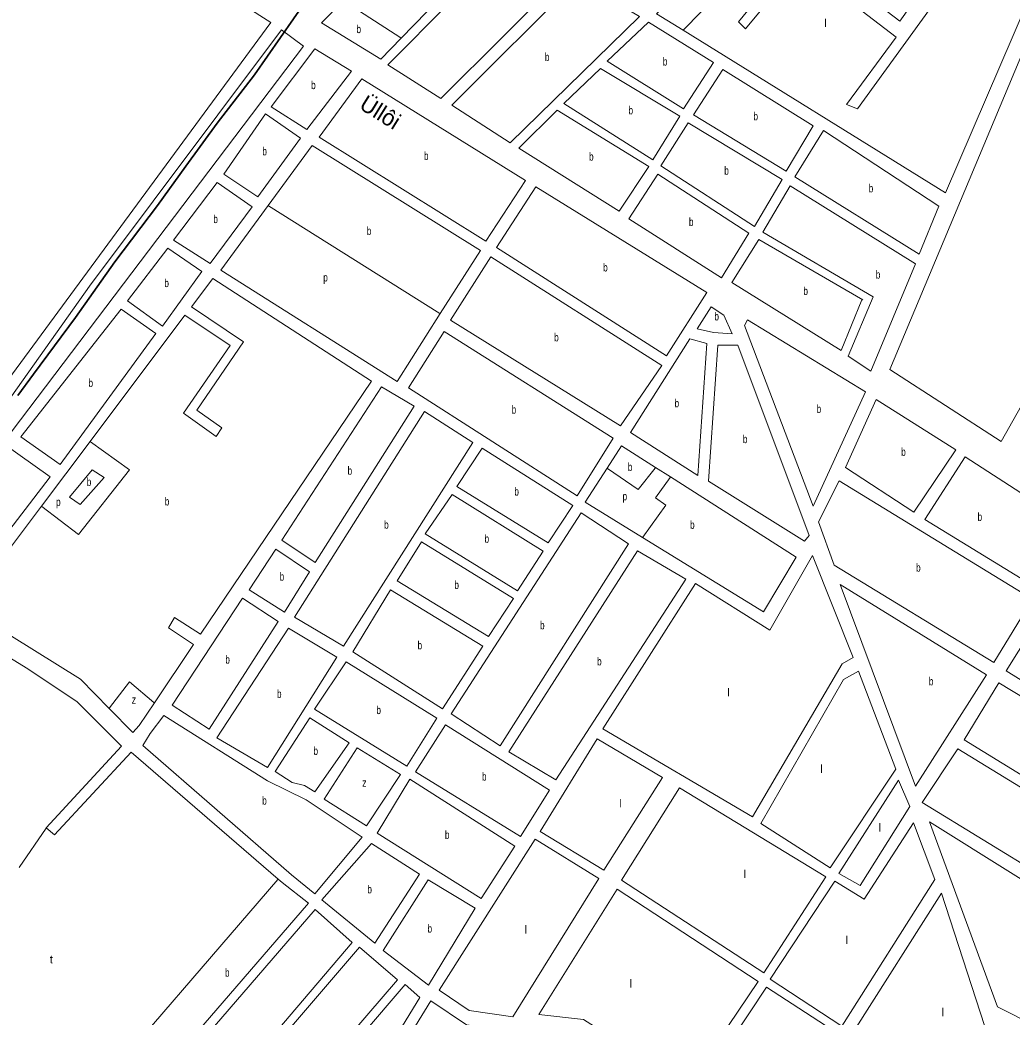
# Model space of a CAD drawing. Extents: x 639657 to 671642, y 222838 to 252123.
# Drawn here: x 658189 to 659411, y 232877 to 234105 of the extents above; entities that cross this region are included whole.
import ezdxf
from ezdxf.enums import TextEntityAlignment as Align

# ---------------------------------------------------------------- set-up
doc = ezdxf.new("R2010")
doc.units = 0
doc.header["$LTSCALE"] = 4
for name, color, linetype, lineweight in [('1', 7, 'Continuous', 13), ('21', 7, 'Continuous', 13), ('57', 7, 'Continuous', 35)]:
    doc.layers.add(name, color=color, linetype=linetype, lineweight=lineweight)
doc.layers.add('22', color=7, linetype='Continuous')
doc.layers.add('7', color=7, linetype='Continuous')

msp = doc.modelspace()

# ---------------------------------------------------------------- linework, layer by layer
at = {"layer": '1'}
for p, q in [((658653.44, 233659.7), (658706.442, 233743.217)), ((658225.83, 233542.04), (658167.579, 233583.74))]:
    msp.add_line(p, q, dxfattribs=at)
for points in [[(659246.39, 234275.79), (659210.32, 234293.36), (659128.47, 234214.08), (659272.91, 234103.53), (659338.59, 234196.17), (659247.8, 234255.91)], [(658795.44, 234204.62), (658862.58, 234162.89), (658707.1, 234008.25), (658641.92, 234049.86)], [(659516.93, 234110.36), (659463.56, 234159), (659260.33, 233674.45), (659397.49, 233585.73), (659442.45, 233664.97), (659503.09, 233813.4), (659556.4, 233912.4), (659556.28, 233941.39)], [(658792.75, 233953.84), (658952.18, 234109.16), (658875.69, 234155.02), (658720.57, 234000.25)], [(659043.21, 234052.62), (659006.38, 233995.55), (658912.12, 234054.22), (658962.95, 234102.23)], [(658551.88, 234069.49), (658497.92, 233997.87), (658542.08, 233970.13), (658597.11, 234041.75)], [(659001.59, 233986.4), (658968.51, 233932.56), (658858.62, 234001.91), (658904.1, 234045.06)], [(659132.58, 233918.77), (659166.2, 233974.74), (659054.73, 234044.1), (659018.43, 233988.12)], [(658811.43, 233907.3), (658610.04, 234032.68), (658557.16, 233960.52), (658762.85, 233832.48)], [(658490.98, 233989.25), (658439.71, 233914.96), (658481.72, 233887.21), (658534.07, 233959.36)], [(658926.88, 233869.56), (658963.71, 233924.49), (658850.6, 233993.82), (658803.52, 233946.9)], [(659093.65, 233850.43), (659127.79, 233908.55), (659012.03, 233978.43), (658978.4, 233925.14)], [(659320.75, 233875.49), (659178.57, 233968.89), (659143.35, 233911.84), (659296.82, 233816.34)], [(659053.08, 233787.46), (659086.7, 233842.35), (658974.68, 233914.93), (658938.92, 233860.02)], [(658431.69, 233904.73), (658377.73, 233833.64), (658422.97, 233804.83), (658474.78, 233874.83)], [(659034.89, 233769.13), (658985.26, 233691.08), (658775.78, 233824.48), (658824.35, 233899.3)], [(659292.03, 233804.51), (659137.49, 233900.54), (659103.88, 233843.49), (659240.09, 233764.03), (659209.24, 233690.89), (659237.24, 233672.21)], [(659226.14, 233760.22), (659227.22, 233760.23), (659099.08, 233834.35), (659066, 233781.6), (659200.61, 233697.84)], [(658412.8, 233795.12), (658364.19, 233727.82), (658321.1, 233758.79), (658370.79, 233823.95)], [(658979.39, 233679.25), (658928.67, 233604.95), (658719.2, 233735.13), (658768.84, 233813.18)], [(658356.17, 233718.66), (658238.12, 233557.12), (658189.64, 233591.29), (658313.08, 233748.56)], [(659055.95, 233741.29), (659040.34, 233751.43), (659023.26, 233724.52), (659043.37, 233719.96), (659066.25, 233718.25)], [(659230.36, 233646.95), (659084.98, 233735.5), (659081.25, 233728.51), (659165.94, 233506.03)], [(658919.6, 233589.89), (658875.3, 233518.84), (658667.44, 233651.71), (658711.2, 233721.14)], [(658941.05, 233596.95), (659014.17, 233712.14), (659035.15, 233706.31), (659023.99, 233543.59)], [(659036.9, 233536.66), (659155.37, 233463.04), (659161.25, 233470.04), (659073.29, 233704.32), (659048.58, 233704.22)], [(658674.51, 233629.18), (658633.88, 233653.01), (658511.35, 233464.25), (658552.29, 233436.49)], [(659341.83, 233575.45), (659243.83, 233637.34), (659205.7, 233553.43), (659290.04, 233498.47)], [(658587.08, 233333.55), (658526.78, 233369.28), (658686.89, 233622.79), (658746.67, 233584.37)], [(658869.98, 233507.01), (658839.55, 233460.71), (658727.01, 233530.07), (658757.97, 233577.44)], [(659428.82, 233518.08), (659353.44, 233566.65), (659303.79, 233489.69), (659435.15, 233409.13)], [(659388.8, 233313.39), (659436.3, 233391.42), (659198.21, 233537.33), (659172.76, 233486.5), (659191.78, 233433.29)], [(658833.15, 233450.49), (658801.65, 233401.51), (658688.04, 233471.93), (658721.14, 233520.38)], [(658780.4, 233210.82), (658720.08, 233250.31), (658879.95, 233497.79), (658938.66, 233459.63)], [(658796.86, 233392.36), (658765.89, 233345.53), (658653.36, 233413.8), (658683.24, 233462.24)], [(658514.73, 233375.54), (658471.12, 233402.75), (658503.94, 233452.93), (658545.15, 233425.05)], [(658848.78, 233168.68), (658791.17, 233203.35), (658949.42, 233450.92), (659009.12, 233415.86)], [(659215.26, 233319.39), (659165.04, 233445.11), (659112.59, 233353.13), (659021.06, 233410.76), (658906.82, 233231.55), (659091.32, 233123.37), (659201.9, 233311.6)], [(659292.18, 233161.09), (659379.73, 233298.32), (659199.37, 233409.3)], [(658709.32, 233256.18), (658598.92, 233326.61), (658645.34, 233403.03), (658758.96, 233333.69)], [(658375.98, 233260.92), (658421.91, 233231.33), (658506.72, 233363.7), (658462.93, 233392.74)], [(659673.18, 233245.22), (659626.23, 233165.05), (659403.88, 233303.25), (659451.38, 233379.13)], [(658431.02, 233220.6), (658493.46, 233183.8), (658578.86, 233319.95), (658519.64, 233355.69)], [(658702.15, 233244.73), (658590.7, 233314.09), (658551.72, 233255.96), (658665.32, 233185.53)], [(659221.81, 233302.55), (659267.93, 233181.93), (659187.03, 233060.53), (659101.57, 233115.09), (659203.59, 233292.28)], [(659618.22, 233153.21), (659573.38, 233082.18), (659352.11, 233218.23), (659394.81, 233288.18)], [(658552.07, 233028.34), (658522.98, 233051.85), (658340.14, 233211.02), (658349.2, 233225.95), (658365.66, 233248.14), (658493.52, 233167.69), (658541.41, 233144.26), (658610.34, 233098.35)], [(658539.2, 233161.96), (658552.12, 233153.96), (658594.31, 233214.25), (658545.85, 233245.2), (658503.15, 233179), (658524.14, 233165.66)], [(658841.06, 233156.14), (658805.3, 233099.1), (658676.09, 233178.59), (658712.92, 233236.71)], [(658980.32, 233171.49), (658907.91, 233057.5), (658829.44, 233105.09), (658899.89, 233219.18)], [(658615.66, 233112.33), (658657.3, 233175.3), (658604, 233208.38), (658563.43, 233144.88)], [(659568.6, 233069.81), (659344.1, 233206.92), (659300.32, 233140.72), (659525.89, 233003.08)], [(658756.72, 233022.68), (658798.36, 233087.26), (658669.14, 233169.44), (658628.58, 233103.25)], [(659285.3, 233135.83), (659271.21, 233168.53), (659197.54, 233053.36), (659223.92, 233038.43)], [(658929.66, 233045.28), (659001.4, 233158.93), (659181.78, 233049.47), (659105.11, 232931.14)], [(659315.98, 233046.12), (659289.67, 233115.98), (659229.04, 233021.81), (659192.69, 233043.94), (659113.19, 232923.11), (659201.53, 232865.36)], [(659309.54, 233117.14), (659393.14, 232889.29), (659439.5, 232865.86), (659515.75, 232988.01)], [(658625.89, 232967.42), (658560.7, 233020.85), (658621.65, 233090.34), (658680.88, 233052.45)], [(658901.81, 233047.38), (658823.25, 233095.62), (658705.07, 232909.74), (658742.22, 232884.65), (658796.09, 232876.68)], [(658691.92, 232915.72), (658636.13, 232958.33), (658691.65, 233045.51), (658749.64, 233010.83)], [(658828.07, 232879.74), (658883.09, 232873.35), (659011.66, 232791.73), (659098.17, 232920.37), (658924.41, 233034.04)], [(659398.7, 232800.6), (659324.26, 233029.17), (659215.94, 232859.03), (659374.12, 232761.2)], [(658597.96, 232968.38), (658552.15, 233009.01), (658304.07, 232721.38), (658350.96, 232678.61)], [(658653.99, 232922.43), (658607.11, 232962.51), (658358.5, 232672.73), (658404.31, 232632.64)], [(658681.47, 232900.52), (658663.15, 232916.56), (658555.69, 232791.06), (658596.62, 232762.23)], [(659131.19, 232715.42), (659212.89, 232845.39), (659108.4, 232913.43), (659022.97, 232784.26)], [(658737.73, 232768.58), (658729.78, 232755.47), (658642.07, 232810.37), (658567.87, 232691.07), (658687.15, 232618.2), (658763.96, 232734.08), (658830.78, 232837.32), (658820.16, 232859.57), (658800.44, 232859.14), (658738.94, 232866.86), (658694.86, 232896.33), (658649.24, 232822.12)]]:
    msp.add_lwpolyline(points, close=True, dxfattribs=at)
for points in [[(658121.75, 233591.26), (658497.84, 234101.89), (658238.2, 234267.92), (657860.438, 233889.753)], [(658658.306, 234082.553), (658633.3, 234056.81), (658560.04, 234101.61), (658586.851, 234128.731), (658714.09, 234257.44)], [(658714.09, 234257.44), (658784.66, 234212.63), (658658.306, 234082.553)], [(659114.739, 234204.036), (659101.6, 234215.04), (659081.71, 234219.79), (658973.11, 234112.47), (659005.768, 234092.265)], [(659446.71, 234165.48), (659356.91, 234183.89), (659220.73, 233995.37), (659207.28, 234000.69), (659268.16, 234083.64), (659149.59, 234174.97), (659082.78, 234094.14), (659074.15, 234102.69), (659139.88, 234182.98), (659114.739, 234204.036)], [(659005.768, 234092.265), (659329.15, 233892.19), (659446.71, 234165.48)], [(658033.408, 233437.704), (658274.09, 233777.15), (658510.78, 234092.81), (658537.96, 234072.79), (658167.579, 233583.74)], [(658706.442, 233743.217), (658755.92, 233821.18), (658548.6, 233950.29), (658494.422, 233876.524)], [(658494.422, 233876.524), (658435.89, 233796.83), (658653.44, 233659.7)], [(658354.231, 233263.815), (658402.34, 233335.43), (658371.8, 233356.08), (658378.92, 233368.86), (658411.14, 233348.45), (658621.57, 233659.94), (658426.12, 233786.43), (658399.8, 233751.54), (658464.15, 233708.5), (658406.44, 233624.26), (658437.14, 233602.57), (658430.26, 233591.81), (658390.28, 233620.76), (658447.7, 233704.13), (658391.92, 233741.2), (658274.98, 233585.617), (658215.049, 233505.882)], [(658971.917, 233553.472), (658929.84, 233580.26), (658912.037, 233552.69)], [(658912.037, 233552.69), (658885, 233510.82), (658955.586, 233467.458)], [(659145.24, 233443.13), (658990.04, 233541.935), (658971.917, 233553.472)], [(658033.408, 233437.704), (658108.81, 233389.64), (658225.83, 233542.04)], [(658215.049, 233505.882), (658121.23, 233381.06), (658263.16, 233292.82), (658298.516, 233256.815), (658327.49, 233227.31)], [(658955.586, 233467.458), (659104.69, 233375.86), (659145.24, 233443.13)], [(658059.75, 233384.23), (658062.96, 233388.54), (658196, 233306.88), (658258.49, 233265.23), (658313.52, 233210.12), (658220.99, 233109.86)], [(658327.49, 233227.31), (658335.33, 233235.68), (658354.231, 233263.815)], [(658220.99, 233109.86), (658231.11, 233101.16), (658325.44, 233203.05), (658506.561, 233046.613)], [(658506.561, 233046.613), (658511.74, 233042.14), (658544.06, 233017.03), (658294.866, 232728.269)]]:
    msp.add_lwpolyline(points, dxfattribs=at)
at = {"layer": '21'}
for points in [[(659114.739, 234204.036), (659114.252, 234203.536), (659006.255, 234092.765), (659005.768, 234092.265)], [(658586.851, 234128.731), (658587.351, 234128.408), (658657.806, 234082.876), (658658.306, 234082.553)], [(658494.422, 233876.524), (658494.922, 233876.21), (658705.942, 233743.531), (658706.442, 233743.217)], [(658274.98, 233585.617), (658275.48, 233585.257), (658323.651, 233550.55), (658260.796, 233471.003), (658215.549, 233505.501), (658215.049, 233505.882)], [(658249.704, 233517.251), (658277.434, 233550.55), (658292.224, 233541.3)], [(658912.037, 233552.69), (658912.537, 233552.348), (658950.356, 233526.503), (658971.517, 233552.972), (658971.917, 233553.472)], [(658292.224, 233541.3), (658262.645, 233508.002), (658249.704, 233517.251)], [(658990.04, 233541.935), (658989.68, 233541.435), (658971.616, 233516.329), (658984.557, 233507.079), (658955.952, 233467.958), (658955.586, 233467.458)], [(658298.516, 233256.815), (658298.898, 233257.316), (658323.651, 233289.709), (658353.731, 233264.238), (658354.231, 233263.815)], [(658220.99, 233109.86), (658220.647, 233109.36), (658187.415, 233060.943)], [(658294.866, 232728.269), (658258.596, 232758.703), (658506.13, 233046.114), (658506.561, 233046.613)]]:
    msp.add_lwpolyline(points, dxfattribs=at)
at = {"layer": '57'}
msp.add_lwpolyline([(658557.626, 234152.874), (658477.436, 234037.576), (658431.604, 233977.744), (658393.022, 233924.905), (658357.943, 233876.559), (658305.661, 233806.878), (658256.822, 233738.564), (658205.105, 233668.59), (658185.814, 233642.17)], dxfattribs=at)

# ---------------------------------------------------------------- texts
at = {"layer": '22'}
msp.add_text('Üllôi', height=20, rotation=328.1, dxfattribs=at).set_placement((658627.389, 233982.792), align=Align.CENTER)
at = {"layer": '7'}
for s, width, p in [('b', 0.75, (658603.24, 234088.825)), ('b', 0.75, (658835.437, 234054.43)), ('b', 0.75, (658980.743, 234048.89)), ('b', 0.75, (658547.351, 234019.81)), ('b', 0.75, (658938.481, 233988.81)), ('b', 0.75, (659092.437, 233981.435)), ('b', 0.75, (658487.254, 233938.23)), ('b', 0.75, (658686.434, 233932.58)), ('b', 0.75, (658889.872, 233931.69)), ('b', 0.75, (659056.486, 233914.43)), ('b', 0.75, (659234.463, 233892.615)), ('b', 0.75, (658426.858, 233854.78)), ('b', 0.75, (658615.952, 233840.144)), ('b', 0.75, (659012.927, 233851.195)), ('b', 0.75, (658907.257, 233795.19)), ('p', 0.75, (658562.34, 233782.796)), ('b', 0.75, (659243.153, 233786.375)), ('b', 0.75, (658366.522, 233775.885)), ('b', 0.75, (659153.999, 233766.095)), ('b', 0.75, (659044.322, 233734.84)), ('b', 0.75, (658846.829, 233709.065)), ('b', 0.75, (658273.01, 233652.84)), ('b', 0.75, (658794.435, 233619.99)), ('b', 0.75, (658995.222, 233627.865)), ('b', 0.75, (659170.327, 233620.765)), ('b', 0.75, (659079.381, 233583.68)), ('b', 0.75, (659274.516, 233567.905)), ('b', 0.75, (658592.281, 233544.75)), ('b', 0.75, (658937.629, 233549.282)), ('b', 0.75, (658270.845, 233530.919)), ('b', 0.75, (658797.821, 233519.075)), ('p', 0.75, (658931.159, 233513.208)), ('p', 0.75, (658233.066, 233506.152)), ('b', 0.75, (658366.977, 233506.87)), ('b', 0.75, (659368.65, 233487.89)), ('b', 0.75, (658637.325, 233478.17)), ('b', 0.75, (659014.35, 233478.06)), ('b', 0.75, (658761.078, 233460.945)), ('b', 0.75, (659292.864, 233425.36)), ('b', 0.75, (658508.568, 233414.235)), ('b', 0.75, (658723.912, 233403.885)), ('b', 0.75, (658829.463, 233354.305)), ('b', 0.75, (658678.542, 233329.605)), ('b', 0.75, (658441.657, 233312.035)), ('b', 0.75, (658899.768, 233309.8)), ('b', 0.75, (659308.566, 233285.195)), ('b', 0.75, (658505.314, 233269.745)), ('z', 0.8, (658326.306, 233262.678)), ('b', 0.75, (658627.813, 233249.81)), ('b', 0.75, (658550.234, 233199.58)), ('b', 0.75, (658757.904, 233167.905)), ('z', 0.8, (658610.367, 233160.355)), ('b', 0.75, (658487.096, 233138.24)), ('b', 0.75, (658712.269, 233096.06)), ('b', 0.75, (658616.69, 233028.88)), ('b', 0.75, (658690.813, 232980.615)), ('b', 0.75, (658441.198, 232926.342))]:
    msp.add_text(s, height=10, dxfattribs=dict(at, width=width)).set_placement(p)
for s, p in [('l', (659179.813, 234096.155)), ('l', (659060.037, 233271.618)), ('l', (659174.655, 233177.271)), ('l', (658926.931, 233134.722)), ('l', (659246.754, 233105.123)), ('l', (659080.372, 233047.775)), ('l', (658810.464, 232979.327)), ('l', (659206.083, 232966.377)), ('t', (658225.308, 232942.668)), ('l', (658939.872, 232912.729)), ('l', (659324.399, 232877.58))]:
    msp.add_text(s, height=10, dxfattribs=at).set_placement(p)

doc.saveas('drawing.dxf')
